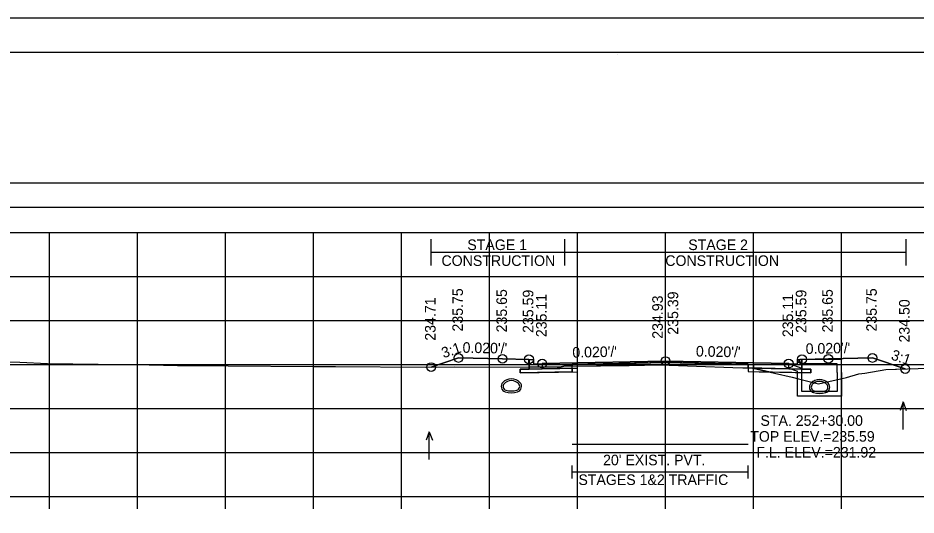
# Model space of a CAD drawing. Extents: x 1369627 to 1374022, y 380035 to 398173.
# Drawn here: x 1372025 to 1372127, y 391715.9 to 391772.4 of the extents above; entities that cross this region are included whole.
import ezdxf

# ---------------------------------------------------------------- set-up
doc = ezdxf.new("R2010")
doc.units = 0
for name, color, linetype in [('Default', 7, 'Continuous'), ('R_Alt Surface', 7, 'Continuous'), ('R_Axis', 7, 'Continuous'), ('R_Axis Annot', 7, 'Continuous'), ('R_Border', 7, 'Continuous'), ('R_Drive', 7, 'Continuous'), ('R_Exist Surface', 7, 'Continuous'), ('R_Fin Surface', 7, 'Continuous'), ('R_Grid', 7, 'Continuous'), ('R_MOT', 7, 'Continuous'), ('R_No Plot', 7, 'Continuous'), ('R_Water', 7, 'Continuous'), ('R_Water Annot', 7, 'Continuous'), ('R_Xsect Elev', 7, 'Continuous'), ('R_Xsect Slope', 7, 'Continuous'), ('T_Vehicle Path Rt', 7, 'Continuous')]:
    doc.layers.add(name, color=color, linetype=linetype)

msp = doc.modelspace()

# ---------------------------------------------------------------- linework, layer by layer
at = {"layer": 'Default'}
for p, q in [((1372087.93, 391720.06), (1372087.93, 391721.56)), ((1372107.93, 391720.06), (1372107.93, 391721.56)), ((1372087.93, 391720.81), (1372107.93, 391720.81))]:
    msp.add_line(p, q, dxfattribs=at)
for points in [[(1371948.53, 391750.89), (1372248.53, 391750.89), (1372248.53, 391753.6), (1371948.53, 391753.6)], [(1372083.02, 391733.6), (1372083.52, 391733.6), (1372083.53, 391733.1), (1372084.53, 391733.12), (1372084.53, 391732.53), (1372083.03, 391732.5)], [(1372113.53, 391733.1), (1372113.54, 391733.6), (1372114.04, 391733.6), (1372114.03, 391732.5), (1372112.53, 391732.53), (1372112.53, 391733.12)]]:
    msp.add_lwpolyline(points, close=True, dxfattribs=at)
at = {"layer": 'R_Alt Surface'}
msp.add_lwpolyline([(1372083.03, 391733.6), (1372083.03, 391732.5), (1372084.53, 391732.53), (1372087.93, 391732.6), (1372087.93, 391733.02), (1372098.53, 391733.23), (1372107.93, 391733.04), (1372107.93, 391732.62), (1372112.53, 391732.53), (1372114.03, 391732.5), (1372114.03, 391733.6)], dxfattribs=at)
for points in [[(1372082.03, 391732.48), (1372083.03, 391732.5), (1372084.53, 391732.53), (1372087.93, 391732.6), (1372087.93, 391732.18), (1372082.03, 391732.07)], [(1372115.03, 391732.48), (1372114.03, 391732.5), (1372112.53, 391732.53), (1372107.93, 391732.62), (1372107.93, 391732.21), (1372115.03, 391732.07)]]:
    msp.add_lwpolyline(points, close=True, dxfattribs=at)
at = {"layer": 'R_Axis'}
for p, q in [((1371948.53, 391718.01), (1372248.53, 391718.01)), ((1372028.53, 391716.61), (1372028.53, 391718.01)), ((1372038.53, 391716.61), (1372038.53, 391718.01)), ((1372048.53, 391716.61), (1372048.53, 391718.01)), ((1372058.53, 391716.61), (1372058.53, 391718.01)), ((1372068.53, 391716.61), (1372068.53, 391718.01)), ((1372078.53, 391716.61), (1372078.53, 391718.01)), ((1372088.53, 391716.61), (1372088.53, 391718.01)), ((1372098.53, 391716.61), (1372098.53, 391718.01)), ((1372108.53, 391716.61), (1372108.53, 391718.01)), ((1372118.53, 391716.61), (1372118.53, 391718.01))]:
    msp.add_line(p, q, dxfattribs=at)
at = {"layer": 'R_Border'}
for p, q in [((1371940.53, 391768.47), (1372256.71, 391768.47)), ((1372093.05, 391768.21), (1372093.05, 391768.21)), ((1372093.05, 391768.21), (1372093.05, 391768.21))]:
    msp.add_line(p, q, dxfattribs=at)
at = {"layer": 'R_Drive'}
for centre, radius, start, end in [((1372081.02, 391730.04), 1.35, 43.6485, 136.3515), ((1372116.04, 391729.95), 1.35, 43.6485, 136.3515), ((1372116.04, 391729.96), 1.35, 43.6485, 136.3515), ((1372080.51, 391730.53), 0.646, 136.3515, 253.9529), ((1372080.51, 391730.53), 0.438, 136.3515, 253.9529), ((1372081.02, 391730.04), 1.15, 43.6485, 136.3515), ((1372081.53, 391730.53), 0.438, 286.0471, 43.6485), ((1372081.53, 391730.53), 0.646, 286.0471, 43.6485), ((1372115.53, 391730.44), 0.646, 136.3515, 253.9529), ((1372115.53, 391730.45), 0.646, 136.3515, 253.9529), ((1372115.53, 391730.45), 0.438, 136.3515, 253.9529), ((1372115.53, 391730.44), 0.438, 136.3515, 253.9529), ((1372116.04, 391729.95), 1.15, 43.6485, 136.3515), ((1372116.04, 391729.96), 1.15, 43.6485, 136.3515), ((1372116.55, 391730.45), 0.438, 286.0471, 43.6485), ((1372116.55, 391730.44), 0.438, 286.0471, 43.6485), ((1372116.55, 391730.44), 0.646, 286.0471, 43.6485), ((1372116.55, 391730.45), 0.646, 286.0471, 43.6485), ((1372081.02, 391732.31), 2.5, 253.9529, 286.0471), ((1372081.02, 391732.31), 2.29, 253.9529, 286.0471), ((1372116.04, 391732.22), 2.5, 253.9529, 286.0471), ((1372116.04, 391732.23), 2.5, 253.9529, 286.0471), ((1372116.04, 391732.22), 2.29, 253.9529, 286.0471), ((1372116.04, 391732.23), 2.29, 253.9529, 286.0471)]:
    msp.add_arc(centre, radius, start, end, dxfattribs=at)
at = {"layer": 'R_Exist Surface'}
msp.add_lwpolyline([(1372023.22, 391733.3), (1372025.16, 391733.27), (1372028.32, 391733.14), (1372039.87, 391732.98), (1372043.1, 391732.91), (1372048.85, 391732.85), (1372058.49, 391732.79), (1372061.06, 391732.79), (1372071.24, 391732.72), (1372074.54, 391732.75), (1372086.53, 391732.71), (1372087, 391732.82), (1372094.4, 391732.91), (1372097.93, 391732.96), (1372106.2, 391732.69), (1372108.46, 391732.61), (1372110.92, 391732.04), (1372112.91, 391731.56), (1372113.64, 391731.39), (1372115.93, 391730.82), (1372119.11, 391731.55), (1372120.49, 391731.94), (1372121.17, 391732.02), (1372123.56, 391732.45), (1372159.22, 391733.55)], dxfattribs=at)
at = {"layer": 'R_Fin Surface'}
msp.add_lwpolyline([(1372071.91, 391732.72), (1372075.02, 391733.76), (1372080.02, 391733.66), (1372083.02, 391733.6), (1372083.52, 391733.6), (1372083.53, 391733.1), (1372084.53, 391733.12), (1372086.53, 391733.16), (1372098.53, 391733.4), (1372110.53, 391733.16), (1372112.53, 391733.12), (1372113.53, 391733.1), (1372113.54, 391733.6), (1372114.04, 391733.6), (1372117.04, 391733.66), (1372122.04, 391733.76), (1372125.77, 391732.51)], dxfattribs=at)
at = {"layer": 'R_Grid'}
for p, q in [((1371948.53, 391748.01), (1372248.53, 391748.01)), ((1372028.53, 391718.01), (1372028.53, 391748.01)), ((1372038.53, 391718.01), (1372038.53, 391748.01)), ((1372048.53, 391718.01), (1372048.53, 391748.01)), ((1372058.53, 391718.01), (1372058.53, 391748.01)), ((1372068.53, 391718.01), (1372068.53, 391748.01)), ((1372078.53, 391718.01), (1372078.53, 391748.01)), ((1372088.53, 391718.01), (1372088.53, 391748.01)), ((1372098.53, 391718.01), (1372098.53, 391748.01)), ((1372108.53, 391718.01), (1372108.53, 391748.01)), ((1372118.53, 391718.01), (1372118.53, 391748.01)), ((1371948.53, 391743.01), (1372248.53, 391743.01)), ((1371948.53, 391738.01), (1372248.53, 391738.01)), ((1371948.53, 391733.01), (1372248.53, 391733.01)), ((1371948.53, 391728.01), (1372248.53, 391728.01)), ((1371948.53, 391723.01), (1372248.53, 391723.01)), ((1371948.53, 391718.01), (1372248.53, 391718.01))]:
    msp.add_line(p, q, dxfattribs=at)
at = {"layer": 'R_MOT'}
for p, q in [((1372071.91, 391744.26), (1372071.91, 391747.26)), ((1372087.09, 391744.26), (1372087.09, 391747.26)), ((1372125.87, 391744.26), (1372125.87, 391747.26)), ((1372071.91, 391745.76), (1372125.87, 391745.76))]:
    msp.add_line(p, q, dxfattribs=at)
at = {"layer": 'R_No Plot'}
msp.add_line((1371928.13, 391772.37), (1372261.46, 391772.37), dxfattribs=at)
for points in [[(1371928.12, 391772.37), (1372261.46, 391772.37), (1372261.46, 391559.03), (1371928.12, 391559.03)], [(1372174.45, 391768.47), (1372194.07, 391768.47), (1372194.07, 391758.59), (1372210.18, 391758.59), (1372233.38, 391758.59), (1372233.38, 391725.92), (1372256.59, 391725.92), (1372256.71, 391563.01), (1371940.53, 391563.01), (1371940.53, 391768.47)], [(1372098.53, 391733.4), (1372086.53, 391733.16), (1372084.53, 391733.12), (1372084.53, 391732.53), (1372088.53, 391732.61), (1372088.53, 391733.03), (1372098.53, 391733.23), (1372108.53, 391733.03), (1372108.53, 391732.61), (1372112.53, 391732.53), (1372112.53, 391733.12), (1372110.53, 391733.16)], [(1372088.53, 391732.61), (1372084.53, 391732.53), (1372083.03, 391732.5), (1372082.03, 391732.48), (1372082.03, 391732.07), (1372088.53, 391732.2)], [(1372108.53, 391732.61), (1372112.53, 391732.53), (1372114.03, 391732.5), (1372115.03, 391732.48), (1372115.03, 391732.07), (1372108.53, 391732.2)]]:
    msp.add_lwpolyline(points, close=True, dxfattribs=at)
for points in [[(1372083.02, 391733.6), (1372083.03, 391732.5), (1372084.53, 391732.53), (1372088.53, 391732.61), (1372088.53, 391733.03), (1372098.53, 391733.23), (1372108.53, 391733.03), (1372108.53, 391732.61), (1372112.53, 391732.53), (1372114.03, 391732.5), (1372114.04, 391733.6)], [(1372087.93, 391723.96), (1372107.93, 391723.96)]]:
    msp.add_lwpolyline(points, dxfattribs=at)
for centre in [(1372075.02, 391733.76), (1372080.02, 391733.66), (1372083.02, 391733.6), (1372084.53, 391733.12), (1372098.53, 391733.4), (1372112.53, 391733.12), (1372114.04, 391733.6), (1372117.04, 391733.66), (1372122.04, 391733.76), (1372071.91, 391732.72), (1372125.77, 391732.51)]:
    msp.add_circle(centre, 0.5, dxfattribs=at)
at = {"layer": 'R_Water'}
for p, q in [((1372113.71, 391733.44), (1372113.79, 391733.6)), ((1372113.71, 391733.44), (1372114.04, 391733.1)), ((1372118.54, 391733.6), (1372113.79, 391733.6)), ((1372118.54, 391732.1), (1372118.54, 391733.6)), ((1372112.54, 391733.12), (1372114.04, 391732.6)), ((1372112.54, 391732.59), (1372113.54, 391732.24)), ((1372118.04, 391733.1), (1372114.04, 391733.1)), ((1372114.04, 391732.1), (1372114.04, 391732.6)), ((1372118.04, 391732.1), (1372118.04, 391733.1)), ((1372113.54, 391732.1), (1372113.54, 391732.24))]:
    msp.add_line(p, q, dxfattribs=at)
for points in [[(1372112.54, 391732.59), (1372112.54, 391733.12)], [(1372118.54, 391732.1), (1372118.54, 391729.43), (1372116.04, 391729.43), (1372113.54, 391729.43), (1372113.54, 391732.1)], [(1372118.04, 391732.1), (1372118.04, 391729.93), (1372116.04, 391729.93), (1372114.04, 391729.93), (1372114.04, 391732.1)]]:
    msp.add_lwpolyline(points, dxfattribs=at)
at = {"layer": 'R_Water Annot'}
for p, q in [((1372125.53, 391728.76), (1372125.18, 391727.8)), ((1372125.53, 391725.62), (1372125.53, 391728.76)), ((1372125.53, 391728.76), (1372125.88, 391727.8)), ((1372071.7, 391725.37), (1372071.35, 391724.41)), ((1372071.7, 391722.23), (1372071.7, 391725.37)), ((1372071.7, 391725.37), (1372072.05, 391724.41))]:
    msp.add_line(p, q, dxfattribs=at)
at = {"layer": 'R_Xsect Elev'}
msp.add_line((1372098.53, 391732.94), (1372098.53, 391742.94), dxfattribs=at)
at = {"layer": 'T_Vehicle Path Rt'}
for p, q in [((1372083.03, 391732.72), (1372083.02, 391733.6)), ((1372114.04, 391733.6), (1372114.03, 391732.5)), ((1372084.53, 391732.72), (1372083.03, 391732.72)), ((1372083.03, 391732.72), (1372083.03, 391732.5)), ((1372083.03, 391732.5), (1372084.53, 391732.53)), ((1372084.53, 391732.72), (1372084.53, 391732.53)), ((1372084.53, 391732.53), (1372084.53, 391732.72)), ((1372087.93, 391732.6), (1372084.53, 391732.53)), ((1372087.93, 391732.83), (1372087, 391732.82)), ((1372107.93, 391732.63), (1372107.93, 391733.04)), ((1372108.4, 391732.61), (1372107.93, 391732.62)), ((1372107.93, 391732.62), (1372108.4, 391732.61)), ((1372108.4, 391732.61), (1372107.94, 391732.63)), ((1372110.42, 391732.16), (1372110.92, 391732.04))]:
    msp.add_line(p, q, dxfattribs=at)
for points in [[(1372083.02, 391733.6), (1372080.02, 391733.66), (1372075.02, 391733.76), (1372071.91, 391732.72)], [(1372125.77, 391732.51), (1372122.04, 391733.76), (1372117.04, 391733.66), (1372114.04, 391733.6)], [(1372071.91, 391732.72), (1372074.54, 391732.75), (1372083.03, 391732.72)], [(1372084.53, 391732.53), (1372083.03, 391732.5), (1372082.03, 391732.48), (1372082.03, 391732.07), (1372087.93, 391732.18), (1372087.93, 391732.6)], [(1372084.53, 391732.53), (1372087.93, 391732.6), (1372087.93, 391732.83)], [(1372087, 391732.82), (1372086.53, 391732.71), (1372084.53, 391732.72)], [(1372107.93, 391733.04), (1372098.53, 391733.23), (1372087.93, 391733.02), (1372087.93, 391732.83)], [(1372087.93, 391732.83), (1372094.4, 391732.91), (1372097.93, 391732.96), (1372106.2, 391732.69), (1372107.93, 391732.63)], [(1372107.94, 391732.63), (1372107.93, 391732.62)], [(1372107.93, 391732.62), (1372107.93, 391732.21), (1372110.42, 391732.16)], [(1372110.42, 391732.16), (1372108.46, 391732.61), (1372108.4, 391732.61)], [(1372114.03, 391732.5), (1372115.03, 391732.48), (1372115.03, 391732.07), (1372110.42, 391732.16)], [(1372110.92, 391732.04), (1372112.91, 391731.56), (1372113.64, 391731.39), (1372115.93, 391730.82), (1372119.11, 391731.55), (1372120.49, 391731.94), (1372121.17, 391732.02), (1372123.56, 391732.45), (1372125.77, 391732.51)]]:
    msp.add_lwpolyline(points, dxfattribs=at)

# ---------------------------------------------------------------- texts
at = {"layer": 'R_Axis Annot'}
for s, p in [("20' EXIST. PVT.", (1372091.44, 391721.57)), ('STAGES 1&2 TRAFFIC', (1372088.64, 391719.33))]:
    msp.add_text(s, height=1.2, dxfattribs=at).set_placement(p)
at = {"layer": 'R_MOT'}
for s, p in [('STAGE 1', (1372076.02, 391746.01)), ('STAGE 2', (1372101.12, 391746.01)), ('CONSTRUCTION', (1372073.08, 391744.21)), ('CONSTRUCTION', (1372098.51, 391744.21))]:
    msp.add_text(s, height=1.2, dxfattribs=at).set_placement(p)
at = {"layer": 'R_Water Annot'}
for s, p in [('STA. 252+30.00', (1372109.32, 391726.05)), ('TOP ELEV.=235.59', (1372108.16, 391724.25)), ('F.L. ELEV.=231.92', (1372108.86, 391722.45))]:
    msp.add_text(s, height=1.2, dxfattribs=at).set_placement(p)
at = {"layer": 'R_Xsect Elev'}
for s, p in [('235.75', (1372075.52, 391736.76)), ('235.75', (1372122.54, 391736.76)), ('234.71', (1372072.41, 391735.72)), ('235.65', (1372080.52, 391736.66)), ('235.59', (1372083.52, 391736.6)), ('235.11', (1372085.03, 391736.12)), ('234.93', (1372098.23, 391735.94)), ('235.39', (1372099.98, 391736.4)), ('235.11', (1372113.03, 391736.12)), ('235.59', (1372114.54, 391736.6)), ('235.65', (1372117.54, 391736.66)), ('234.50', (1372126.27, 391735.51))]:
    msp.add_text(s, height=1.2, rotation=90, dxfattribs=at).set_placement(p)
at = {"layer": 'R_Xsect Slope'}
for s, rotation, p in [('3:1', 18.4332, (1372073.31, 391733.72)), ("0.020'/'", 358.8542, (1372075.47, 391734.35)), ("0.020'/'", 1.1458, (1372114.47, 391734.21)), ("0.020'/'", 1.1458, (1372087.96, 391733.79)), ("0.020'/'", 358.8542, (1372101.98, 391733.93)), ('3:1', 341.5668, (1372124.07, 391733.61))]:
    msp.add_text(s, height=1.2, rotation=rotation, dxfattribs=at).set_placement(p)

doc.saveas('drawing.dxf')
